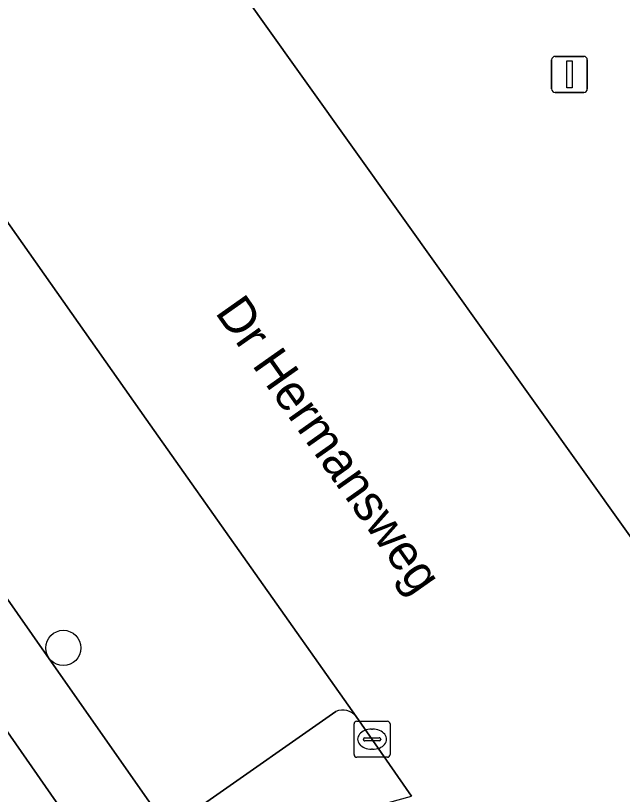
# Model space of a CAD drawing. Extents: x 159352 to 160617, y 385888 to 387323.
# Drawn here: x 160222.12 to 160238.97, y 386890.8 to 386912.42 of the extents above; entities that cross this region are included whole.
import ezdxf

# ---------------------------------------------------------------- set-up
doc = ezdxf.new("R2010")
doc.units = 0
for name, color, linetype in [('IMGEO_Boom', 7, 'Continuous'), ('IMGEO_Groenvoorziening', 7, 'Continuous'), ('IMGEO_Haag', 7, 'Continuous'), ('IMGEO_Kolk', 7, 'Continuous'), ('IMGEO_Lichtmast', 7, 'Continuous'), ('IMGEO_Openbare_ruimte_label', 7, 'Continuous'), ('IMGEO_Parkeervlak_open', 7, 'Continuous'), ('IMGEO_Rijbaan_lokaal_gesloten', 7, 'Continuous'), ('IMGEO_Rijbaan_lokaal_open', 7, 'Continuous'), ('IMGEO_Voetpad_open', 7, 'Continuous')]:
    doc.layers.add(name, color=color, linetype=linetype)

msp = doc.modelspace()

# ---------------------------------------------------------------- linework, layer by layer
at = {"layer": 'IMGEO_Boom'}
msp.add_circle((160223.449, 386894.866), 0.489, dxfattribs=at)
at = {"layer": 'IMGEO_Groenvoorziening'}
msp.add_lwpolyline([(160231.016, 386893.097), (160227.344, 386890.523), (160228.176, 386889.39), (160233.121, 386890.751), (160231.583, 386892.96)], dxfattribs=at)
msp.add_arc((160231.211, 386892.661), 0.478, 38.8053, 114.0275, dxfattribs=at)
at = {"layer": 'IMGEO_Haag'}
msp.add_lwpolyline([(160231.016, 386893.097), (160227.344, 386890.523), (160228.176, 386889.39), (160233.121, 386890.751), (160231.583, 386892.96)], dxfattribs=at)
msp.add_arc((160231.211, 386892.661), 0.478, 38.8053, 114.0275, dxfattribs=at)
at = {"layer": 'IMGEO_Kolk'}
for p, q in [((160231.521, 386891.904), (160231.521, 386892.756)), ((160231.596, 386892.83), (160232.448, 386892.83)), ((160232.522, 386892.756), (160232.522, 386891.904)), ((160232.009, 386892.61), (160232.034, 386892.61)), ((160231.78, 386892.324), (160231.78, 386892.336)), ((160231.823, 386892.373), (160232.221, 386892.373)), ((160232.264, 386892.336), (160232.264, 386892.324)), ((160232.218, 386892.287), (160231.82, 386892.287)), ((160232.032, 386892.05), (160232.007, 386892.05)), ((160232.448, 386891.83), (160231.596, 386891.83))]:
    msp.add_line(p, q, dxfattribs=at)
for points in [[(160231.521, 386891.904), (160231.521, 386892.756)], [(160231.596, 386892.83), (160232.448, 386892.83)], [(160232.522, 386892.756), (160232.522, 386891.904)], [(160232.448, 386891.83), (160231.596, 386891.83)]]:
    msp.add_lwpolyline(points, dxfattribs=at)
for centre, radius, start, end in [((160231.598, 386892.754), 0.0765, 91.552, 178.448), ((160231.598, 386892.754), 0.0765, 91.552, 178.448), ((160232.446, 386892.754), 0.0765, 1.552, 88.448), ((160232.446, 386892.754), 0.0765, 1.552, 88.448), ((160231.82, 386892.333), 0.0403, 85.8775, 175.7526), ((160231.817, 386892.323), 0.0366, 178.938, 274.7102), ((160232.221, 386892.33), 0.043, 264.8664, 352.4533), ((160232.225, 386892.335), 0.0386, 1.7309, 96.639), ((160231.598, 386891.906), 0.0765, 181.552, 268.448), ((160231.598, 386891.906), 0.0765, 181.552, 268.448), ((160232.446, 386891.906), 0.0765, 271.552, 358.448), ((160232.446, 386891.906), 0.0765, 271.552, 358.448)]:
    msp.add_arc(centre, radius, start, end, dxfattribs=at)
for centre, major_axis, ratio, start_param, end_param in [((160232.008, 386892.33), (-0.387, 0.002), 0.722429, 4.712389, 7.853982), ((160232.033, 386892.33), (-0.39, 0.002), 0.717154, 1.570796, 4.712389)]:
    msp.add_ellipse(centre, major_axis=major_axis, ratio=ratio, start_param=start_param, end_param=end_param, dxfattribs=at)
at = {"layer": 'IMGEO_Lichtmast'}
for p, q in [((160237.008, 386910.391), (160237.008, 386911.191)), ((160237.008, 386911.191), (160237.008, 386910.391)), ((160237.108, 386911.291), (160237.898, 386911.291)), ((160237.898, 386911.291), (160237.108, 386911.291)), ((160237.998, 386911.191), (160237.998, 386910.391)), ((160237.998, 386910.391), (160237.998, 386911.191)), ((160237.898, 386910.291), (160237.108, 386910.291)), ((160237.108, 386910.291), (160237.898, 386910.291))]:
    msp.add_line(p, q, dxfattribs=at)
msp.add_lwpolyline([(160237.428, 386911.166), (160237.578, 386911.166), (160237.578, 386910.416), (160237.428, 386910.416), (160237.428, 386911.166)], dxfattribs=at)
for centre, start, end in [((160237.108, 386911.191), 90, 180), ((160237.108, 386911.191), 90, 180), ((160237.898, 386911.191), 0, 90), ((160237.898, 386911.191), 360, 90), ((160237.108, 386910.391), 180, 270), ((160237.108, 386910.391), 180, 270), ((160237.898, 386910.391), 270, 0), ((160237.898, 386910.391), 270, 0)]:
    msp.add_arc(centre, 0.1, start, end, dxfattribs=at)
at = {"layer": 'IMGEO_Parkeervlak_open'}
for points in [[(160212.008, 386936.305), (160228.895, 386912.393), (160240.405, 386896.268)], [(160231.583, 386892.96), (160225.746, 386901.222), (160205.956, 386929.347), (160204.661, 386931.167)], [(160202.124, 386924.361), (160211.593, 386910.911), (160216.533, 386903.888), (160222.585, 386895.237), (160226.226, 386890.031)], [(160226.558, 386889.972), (160227.344, 386890.523), (160231.016, 386893.097)]]:
    msp.add_lwpolyline(points, dxfattribs=at)
msp.add_arc((160231.211, 386892.661), 0.478, 38.8053, 114.0275, dxfattribs=at)
at = {"layer": 'IMGEO_Rijbaan_lokaal_gesloten'}
msp.add_lwpolyline([(160224.727, 386888.465), (160217.001, 386899.558)], dxfattribs=at)
at = {"layer": 'IMGEO_Rijbaan_lokaal_open'}
for points in [[(160243.075, 386892.577), (160240.405, 386896.268), (160228.895, 386912.393), (160212.008, 386936.305)], [(160203.213, 386933.21), (160204.661, 386931.167), (160205.956, 386929.347), (160225.746, 386901.222), (160231.583, 386892.96), (160233.121, 386890.751)]]:
    msp.add_lwpolyline(points, dxfattribs=at)
at = {"layer": 'IMGEO_Voetpad_open'}
for points in [[(160167.871, 386969.194), (160168.278, 386969.484), (160172.197, 386963.889), (160171.809, 386963.613), (160191.923, 386935.098), (160192.329, 386935.389), (160196.593, 386929.332), (160196.187, 386929.041), (160209.826, 386909.667), (160217.001, 386899.558), (160224.727, 386888.465), (160226.107, 386886.524)], [(160226.226, 386890.031), (160222.585, 386895.237), (160216.533, 386903.888), (160211.593, 386910.911), (160202.124, 386924.361)]]:
    msp.add_lwpolyline(points, dxfattribs=at)

# ---------------------------------------------------------------- texts
at = {"layer": 'IMGEO_Openbare_ruimte_label'}
msp.add_text('Dr Hermansweg', height=1, rotation=305.1845, dxfattribs=at).set_placement((160227.643, 386904.18))

doc.saveas('drawing.dxf')
